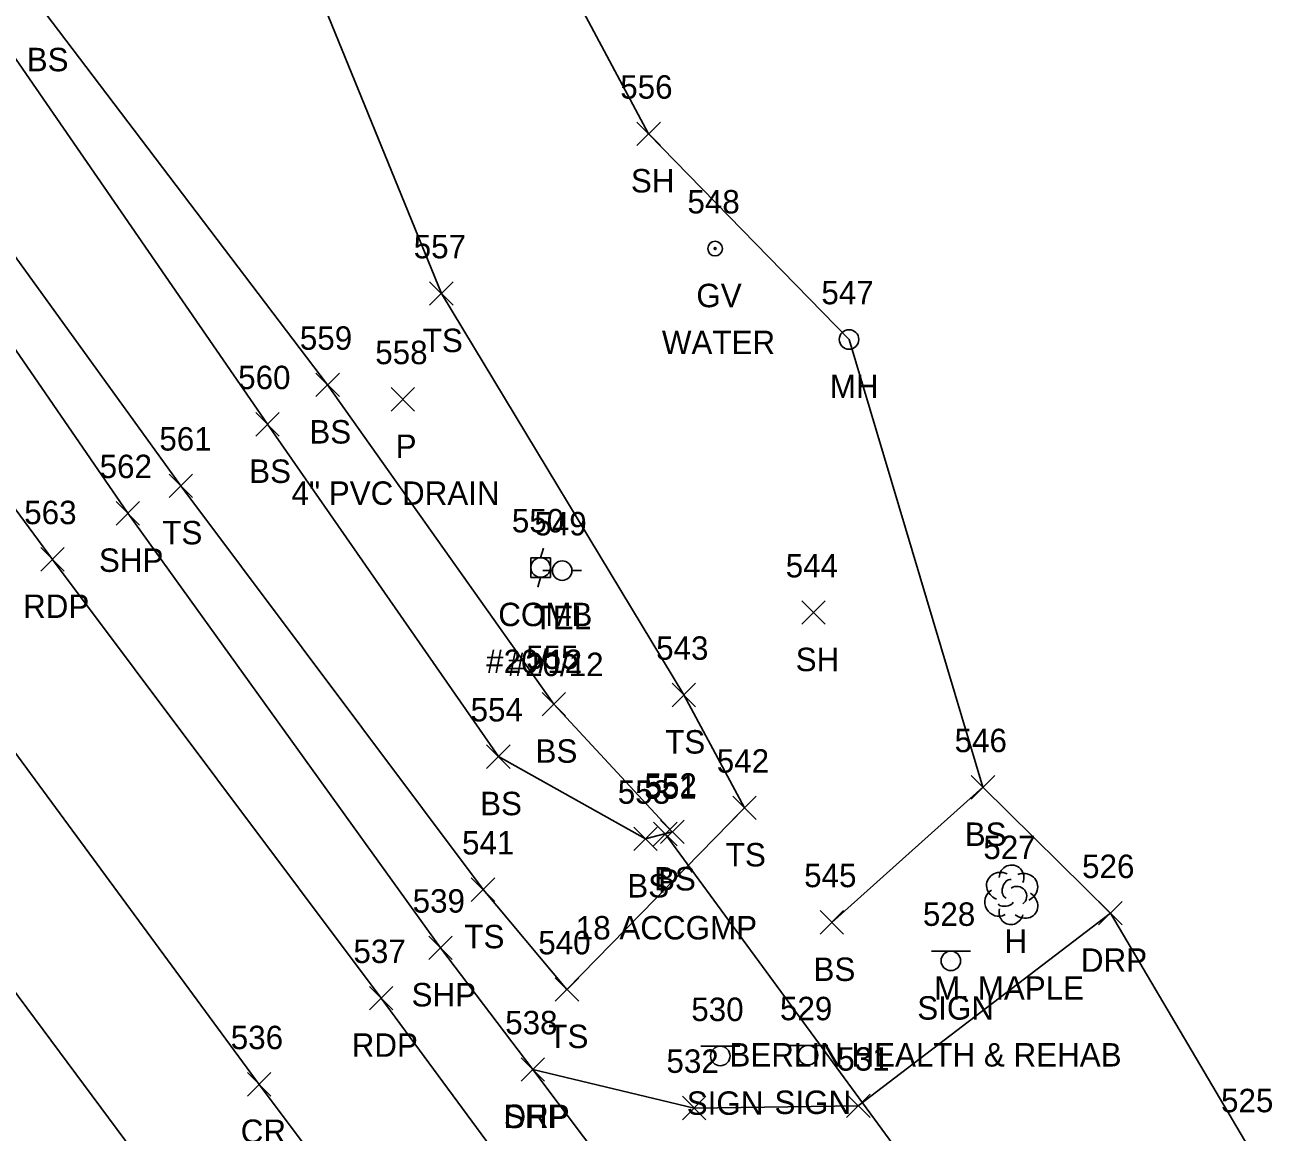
# Model space of a CAD drawing. Extents: x 1623612 to 1625808, y 621345 to 627748.
# Drawn here: x 1625147.1 to 1625253.4, y 625757.5 to 625852 of the extents above; entities that cross this region are included whole.
import ezdxf

# ---------------------------------------------------------------- set-up
doc = ezdxf.new("R2010")
doc.units = 0
for name, color, linetype in [('D_A', 7, 'Continuous'), ('D_C', 7, 'Continuous'), ('D_I', 7, 'Continuous'), ('D_TIC', 7, 'Continuous'), ('DCP', 7, 'Continuous'), ('L_A', 7, 'Continuous'), ('L_C', 7, 'Continuous'), ('L_I', 7, 'Continuous'), ('L_TIC', 7, 'Continuous'), ('LELB', 7, 'Continuous'), ('LSOGP', 7, 'Continuous'), ('LTD', 7, 'Continuous'), ('P_A', 7, 'Continuous'), ('P_I', 7, 'Continuous'), ('P_TIC', 7, 'Continuous'), ('PET', 7, 'Continuous'), ('PRC', 7, 'Continuous'), ('PSP', 7, 'Continuous'), ('R_A', 7, 'Continuous'), ('R_I', 7, 'Continuous'), ('R_TIC', 7, 'Continuous'), ('RDP', 7, 'Continuous'), ('S_A', 7, 'Continuous'), ('S_C', 7, 'Continuous'), ('S_I', 7, 'Continuous'), ('SSGN', 7, 'Continuous'), ('U_A', 7, 'Continuous'), ('U_C', 7, 'Continuous'), ('U_I', 7, 'Continuous'), ('UP', 7, 'Continuous'), ('UUMH', 7, 'Continuous'), ('UWV', 7, 'Continuous')]:
    doc.layers.add(name, color=color, linetype=linetype)

msp = doc.modelspace()

# ---------------------------------------------------------------- linework, layer by layer
at = {"layer": 'D_TIC'}
for points in [[(1625178.28, 625819.04), (1625180.28, 625821.04)], [(1625180.28, 625819.04), (1625178.28, 625821.04)], [(1625200.65, 625781.96), (1625202.65, 625783.96)], [(1625202.65, 625781.96), (1625200.65, 625783.96)]]:
    msp.add_lwpolyline(points, dxfattribs=at)
at = {"layer": 'DCP'}
msp.add_lwpolyline([(1625245.88, 625722.67), (1625201.65, 625782.96)], dxfattribs=at)
at = {"layer": 'L_TIC'}
for points in [[(1625199.23, 625841.69), (1625201.23, 625843.69)], [(1625201.23, 625841.69), (1625199.23, 625843.69)], [(1625181.56, 625828.07), (1625183.56, 625830.07)], [(1625183.56, 625828.07), (1625181.56, 625830.07)], [(1625171.86, 625820.27), (1625173.86, 625822.27)], [(1625173.86, 625820.27), (1625171.86, 625822.27)], [(1625166.73, 625816.91), (1625168.73, 625818.91)], [(1625168.73, 625816.91), (1625166.73, 625818.91)], [(1625159.35, 625811.67), (1625161.35, 625813.67)], [(1625161.35, 625811.67), (1625159.35, 625813.67)], [(1625213.28, 625800.85), (1625215.28, 625802.85)], [(1625215.28, 625800.85), (1625213.28, 625802.85)], [(1625202.23, 625793.82), (1625204.23, 625795.82)], [(1625204.23, 625793.82), (1625202.23, 625795.82)], [(1625191.15, 625793.04), (1625193.15, 625795.04)], [(1625193.15, 625793.04), (1625191.15, 625795.04)], [(1625186.42, 625788.56), (1625188.42, 625790.56)], [(1625188.42, 625788.56), (1625186.42, 625790.56)], [(1625227.74, 625785.94), (1625229.74, 625787.94)], [(1625229.74, 625785.94), (1625227.74, 625787.94)], [(1625207.4, 625784.19), (1625209.4, 625786.19)], [(1625209.4, 625784.19), (1625207.4, 625786.19)], [(1625201.25, 625782.14), (1625203.25, 625784.14)], [(1625203.25, 625782.14), (1625201.25, 625784.14)], [(1625201.25, 625782.14), (1625203.25, 625784.14)], [(1625203.25, 625782.14), (1625201.25, 625784.14)], [(1625198.96, 625781.54), (1625200.96, 625783.54)], [(1625200.96, 625781.54), (1625198.96, 625783.54)], [(1625185.11, 625777.21), (1625187.11, 625779.21)], [(1625187.11, 625777.21), (1625185.11, 625779.21)], [(1625214.85, 625774.42), (1625216.85, 625776.42)], [(1625216.85, 625774.42), (1625214.85, 625776.42)], [(1625192.27, 625768.69), (1625194.27, 625770.69)], [(1625194.27, 625768.69), (1625192.27, 625770.69)], [(1625192.27, 625768.69), (1625194.27, 625770.69)], [(1625194.27, 625768.69), (1625192.27, 625770.69)]]:
    msp.add_lwpolyline(points, dxfattribs=at)
at = {"layer": 'LELB'}
for points in [[(1625193.27, 625769.69), (1625186.11, 625778.21), (1625160.35, 625812.67), (1625137, 625844.95), (1625111.86, 625879.08), (1625088.56, 625911.82), (1625060.85, 625950.33), (1625047.71, 625975.33), (1625052.42, 625981.17), (1625063.04, 625985.99), (1625075.2, 625984.93)], [(1625202.25, 625783.14), (1625192.15, 625794.04), (1625172.86, 625821.27), (1625148.76, 625853.03), (1625129.81, 625889.7), (1625106.12, 625924.37), (1625076.98, 625959.83), (1625059.94, 625976.74), (1625075.25, 625983.87), (1625065.59, 625984.43), (1625057.82, 625982.11), (1625054.71, 625979.94), (1625053.86, 625979.67), (1625052.39, 625978.83), (1625055.43, 625973.35)], [(1625193.27, 625769.69), (1625208.4, 625785.19), (1625203.23, 625794.82), (1625182.56, 625829.07), (1625166.96, 625867.34), (1625136.3, 625894.35), (1625109.95, 625927.26), (1625080.09, 625962.16), (1625065.97, 625974.83)], [(1625202.25, 625783.14), (1625199.96, 625782.54), (1625187.42, 625789.56), (1625167.73, 625817.91), (1625145.11, 625850.78), (1625123.78, 625887.07), (1625100.8, 625920.19), (1625070.14, 625955.57), (1625055.43, 625973.35)], [(1625215.85, 625775.42), (1625228.74, 625786.94)]]:
    msp.add_lwpolyline(points, dxfattribs=at)
at = {"layer": 'LSOGP'}
msp.add_lwpolyline([(1625177.41, 625667.26), (1625189.53, 625679.71), (1625192.39, 625681.17), (1625195.6, 625685.45), (1625197.89, 625687.83), (1625203.84, 625692.06), (1625213.58, 625698.73), (1625223.77, 625705.98), (1625229.23, 625710.23), (1625234.72, 625713.62), (1625246.05, 625722.49), (1625240.17, 625734.73), (1625245.59, 625751.15), (1625251.4, 625756.22), (1625239.6, 625776.2), (1625228.74, 625786.94), (1625217.32, 625825.15), (1625200.23, 625842.69), (1625180.7, 625879.29)], dxfattribs=at)
at = {"layer": 'LTD'}
msp.add_line((1625231.14, 625777.82), (1625231.14, 625777.82), dxfattribs=at)
msp.add_line((1625231.14, 625777.82), (1625231.14, 625777.82), dxfattribs=at)
msp.add_arc((1625231.18, 625779.26), 1.05, 335.5272, 180.9563, dxfattribs=at)
for centre, major_axis, ratio, start_param, end_param in [((1625230.34, 625778.49), (1.21, -0.51), 0.895232, 1.570796, 4.712389), ((1625230.93, 625778.28), (-0.208, -0.792), 0.645439, 3.141593, 6.283185), ((1625232.18, 625778.41), (-1.14, -0.48), 0.949671, 1.570796, 4.712389), ((1625230.05, 625777.12), (0.58, -1.04), 0.959034, 3.141593, 6.283185), ((1625231.64, 625777.66), (-0.5, 0.667), 0.989748, 3.141593, 6.283185), ((1625232.14, 625776.99), (-1.09, 0.79), 0.841452, 1.570796, 4.712389), ((1625230.68, 625777.07), (-0.625, -0.083), 0.423636, 0, 3.141593), ((1625231.14, 625776.32), (0.26, 1.06), 0.942809, 1.570796, 4.712389)]:
    msp.add_ellipse(centre, major_axis=major_axis, ratio=ratio, start_param=start_param, end_param=end_param, dxfattribs=at)
at = {"layer": 'P_TIC'}
for points in [[(1625154.83, 625809.32), (1625156.83, 625811.32)], [(1625156.83, 625809.32), (1625154.83, 625811.32)], [(1625148.4, 625805.39), (1625150.4, 625807.39)], [(1625150.4, 625805.39), (1625148.4, 625807.39)], [(1625181.48, 625772.25), (1625183.48, 625774.25)], [(1625183.48, 625772.25), (1625181.48, 625774.25)], [(1625176.42, 625767.95), (1625178.42, 625769.95)], [(1625178.42, 625767.95), (1625176.42, 625769.95)], [(1625189.36, 625761.87), (1625191.36, 625763.87)], [(1625191.36, 625761.87), (1625189.36, 625763.87)], [(1625166.02, 625760.6), (1625168.02, 625762.6)], [(1625168.02, 625760.6), (1625166.02, 625762.6)]]:
    msp.add_lwpolyline(points, dxfattribs=at)
at = {"layer": 'PET'}
for points in [[(1625223.77, 625705.98), (1625197.34, 625741.92), (1625177.42, 625768.95), (1625149.4, 625806.39), (1625126.15, 625837.91), (1625100.61, 625872.87), (1625078.39, 625904.23), (1625050.83, 625943.53), (1625026.61, 625979.68), (1625001.56, 626017.54), (1624975.55, 626056.33), (1624956.14, 626085.5), (1624926, 626129.47), (1624907.51, 626155.92), (1624881.56, 626192.36), (1624859.36, 626223.09), (1624835.81, 626254.93), (1624815.05, 626283.37), (1624795.69, 626312.41), (1624789.97, 626324.03), (1624786.26, 626337.17), (1624785.07, 626353.04), (1624787.66, 626371.25), (1624792.4, 626386.87)], [(1625203.84, 625692.06), (1625178.56, 625725.93), (1625159.1, 625752.13), (1625138.75, 625779.51), (1625115.85, 625810.21), (1625086.53, 625849.64), (1625062.28, 625882.29), (1625040.04, 625911.41), (1625011.87, 625940.67), (1624992.38, 625961.15), (1624963.94, 625995.04), (1624945.44, 626018.77), (1624918.36, 626053.4), (1624893.3, 626084.98), (1624858.44, 626129.32)]]:
    msp.add_lwpolyline(points, dxfattribs=at)
at = {"layer": 'PRC'}
msp.add_lwpolyline([(1625213.58, 625698.73), (1625187.25, 625734.61), (1625167.02, 625761.6), (1625139.37, 625799.19), (1625115.73, 625830.47), (1625089.34, 625866.2), (1625066.75, 625896.39), (1625037.44, 625935.12), (1625012.58, 625969.02), (1624983.87, 626006.31), (1624957.44, 626043.36), (1624936.34, 626072.24), (1624905.82, 626116.16), (1624884.45, 626141.57), (1624859.03, 626175.57)], dxfattribs=at)
at = {"layer": 'PSP'}
msp.add_lwpolyline([(1625229.23, 625710.23), (1625203.41, 625745.51), (1625190.36, 625762.87), (1625182.48, 625773.25), (1625155.83, 625810.32), (1625133.5, 625842.77), (1625108.2, 625877.47), (1625085.19, 625909.84), (1625057.82, 625948.13), (1625042.32, 625969.75), (1625027.64, 625990.04), (1625006.51, 626020.44), (1624979.39, 626058.85), (1624958.59, 626087.14), (1624930.55, 626127.2)], dxfattribs=at)
at = {"layer": 'R_TIC'}
for points in [[(1625238.6, 625775.2), (1625240.6, 625777.2)], [(1625240.6, 625775.2), (1625238.6, 625777.2)], [(1625189.36, 625761.87), (1625191.36, 625763.87)], [(1625191.36, 625761.87), (1625189.36, 625763.87)], [(1625217.11, 625758.77), (1625219.11, 625760.77)], [(1625219.11, 625758.77), (1625217.11, 625760.77)], [(1625203.11, 625758.58), (1625205.11, 625760.58)], [(1625205.11, 625758.58), (1625203.11, 625760.58)]]:
    msp.add_lwpolyline(points, dxfattribs=at)
at = {"layer": 'RDP'}
msp.add_lwpolyline([(1625239.6, 625776.2), (1625218.11, 625759.77), (1625204.11, 625759.58), (1625190.36, 625762.87)], dxfattribs=at)
at = {"layer": 'SSGN'}
for p, q in [((1625224.35, 625772.97), (1625227.69, 625772.97)), ((1625226, 625772.14), (1625226, 625772.14)), ((1625204.69, 625764.86), (1625208.02, 625764.86)), ((1625206.34, 625764.02), (1625206.34, 625764.02)), ((1625212.17, 625764.92), (1625215.5, 625764.92)), ((1625213.82, 625764.09), (1625213.82, 625764.09))]:
    msp.add_line(p, q, dxfattribs=at)
for centre in [(1625226, 625772.14), (1625206.34, 625764.02), (1625213.82, 625764.09)]:
    msp.add_circle(centre, 0.833, dxfattribs=at)
at = {"layer": 'UP'}
for p, q in [((1625190.19, 625804.85), (1625190.19, 625806.52)), ((1625190.19, 625806.52), (1625191.85, 625806.52)), ((1625191.27, 625807.35), (1625191.02, 625806.52)), ((1625191.85, 625806.52), (1625191.85, 625804.85)), ((1625191.02, 625805.69), (1625191.02, 625805.69)), ((1625191.2, 625805.43), (1625192.02, 625805.43)), ((1625192.86, 625805.43), (1625192.86, 625805.43)), ((1625194.52, 625805.43), (1625193.69, 625805.43)), ((1625193.69, 625805.43), (1625193.69, 625805.43)), ((1625194.52, 625805.43), (1625194.52, 625805.43)), ((1625191.85, 625804.85), (1625190.19, 625804.85)), ((1625190.77, 625804.02), (1625191.02, 625804.85))]:
    msp.add_line(p, q, dxfattribs=at)
for centre in [(1625191.02, 625805.69), (1625192.86, 625805.43)]:
    msp.add_circle(centre, 0.833, dxfattribs=at)
at = {"layer": 'UUMH'}
for p, q in [((1625217.32, 625825.15), (1625217.32, 625825.15)), ((1625218.15, 625825.15), (1625218.15, 625825.15))]:
    msp.add_line(p, q, dxfattribs=at)
msp.add_circle((1625217.32, 625825.15), 0.833, dxfattribs=at)
at = {"layer": 'UWV'}
for radius in [0.625, 0.0833]:
    msp.add_circle((1625205.9, 625832.9), radius, dxfattribs=at)

# ---------------------------------------------------------------- texts
at = {"layer": 'D_A'}
for p in [(1625178.66, 625815.04), (1625201.03, 625777.96)]:
    msp.add_text('P', height=2, dxfattribs=at).set_placement(p)
at = {"layer": 'D_C'}
for s, p in [('4" PVC DRAIN', (1625169.78, 625811.04)), ('18 ACCGMP', (1625194.02, 625773.96))]:
    msp.add_text(s, height=2, dxfattribs=at).set_placement(p)
at = {"layer": 'D_I'}
for s, p in [('558', (1625176.92, 625823.04)), ('551', (1625199.86, 625785.96))]:
    msp.add_text(s, height=2, dxfattribs=at).set_placement(p)
at = {"layer": 'L_A'}
for s, p in [('BS', (1625147.2, 625848.03)), ('SH', (1625198.72, 625837.69)), ('TS', (1625180.97, 625824.07)), ('BS', (1625171.3, 625816.27)), ('BS', (1625166.17, 625812.91)), ('TS', (1625158.76, 625807.67)), ('SH', (1625212.77, 625796.85)), ('TS', (1625201.64, 625789.82)), ('BS', (1625190.59, 625789.04)), ('BS', (1625185.86, 625784.56)), ('BS', (1625227.18, 625781.94)), ('TS', (1625206.81, 625780.19)), ('BS', (1625200.69, 625778.14)), ('BS', (1625200.69, 625778.14)), ('BS', (1625198.41, 625777.54)), ('TS', (1625184.52, 625773.21)), ('H', (1625230.57, 625772.82)), ('BS', (1625214.29, 625770.42)), ('TS', (1625191.68, 625764.69)), ('TS', (1625191.68, 625764.69))]:
    msp.add_text(s, height=2, dxfattribs=at).set_placement(p)
at = {"layer": 'L_C'}
msp.add_text('M. MAPLE', height=2, dxfattribs=at).set_placement((1625224.58, 625768.82))
at = {"layer": 'L_I'}
for s, p in [('556', (1625197.81, 625845.69)), ('557', (1625180.2, 625832.07)), ('559', (1625170.49, 625824.27)), ('560', (1625165.23, 625820.91)), ('561', (1625158.51, 625815.67)), ('544', (1625211.92, 625804.85)), ('555', (1625189.79, 625797.04)), ('543', (1625200.87, 625797.82)), ('554', (1625185.05, 625792.56)), ('546', (1625226.32, 625789.94)), ('542', (1625206.04, 625788.19)), ('553', (1625197.6, 625785.54)), ('552', (1625199.88, 625786.14)), ('552', (1625199.88, 625786.14)), ('541', (1625184.32, 625781.21)), ('527', (1625228.77, 625780.82)), ('545', (1625213.49, 625778.42)), ('540', (1625190.82, 625772.69)), ('540', (1625190.82, 625772.69))]:
    msp.add_text(s, height=2, dxfattribs=at).set_placement(p)
at = {"layer": 'P_A'}
for s, p in [('SHP', (1625153.36, 625805.32)), ('RDP', (1625146.89, 625801.39)), ('SHP', (1625180.02, 625768.25)), ('RDP', (1625174.91, 625763.95)), ('SHP', (1625187.89, 625757.87)), ('CR', (1625165.45, 625756.6))]:
    msp.add_text(s, height=2, dxfattribs=at).set_placement(p)
at = {"layer": 'P_I'}
for s, p in [('562', (1625153.42, 625813.32)), ('563', (1625146.99, 625809.39)), ('539', (1625180.11, 625776.25)), ('537', (1625175.06, 625771.95)), ('538', (1625188, 625765.87)), ('536', (1625164.6, 625764.6))]:
    msp.add_text(s, height=2, dxfattribs=at).set_placement(p)
at = {"layer": 'R_A'}
for p in [(1625237.09, 625771.2), (1625187.85, 625757.87)]:
    msp.add_text('DRP', height=2, dxfattribs=at).set_placement(p)
at = {"layer": 'R_I'}
for s, p in [('526', (1625237.19, 625779.2)), ('538', (1625188, 625765.87)), ('532', (1625201.75, 625762.58)), ('531', (1625216.32, 625762.77)), ('525', (1625249.04, 625759.22))]:
    msp.add_text(s, height=2, dxfattribs=at).set_placement(p)
at = {"layer": 'S_A'}
for p in [(1625223.14, 625767.12), (1625203.48, 625759), (1625210.96, 625759.07)]:
    msp.add_text('SIGN', height=2, dxfattribs=at).set_placement(p)
at = {"layer": 'S_C'}
msp.add_text('BERLIN HEALTH & REHAB', height=2, dxfattribs=at).set_placement((1625207.12, 625763.12))
at = {"layer": 'S_I'}
for s, p in [('528', (1625223.62, 625775.12)), ('530', (1625203.87, 625767)), ('529', (1625211.43, 625767.07))]:
    msp.add_text(s, height=2, dxfattribs=at).set_placement(p)
at = {"layer": 'U_A'}
for s, p in [('GV', (1625204.3, 625827.9)), ('MH', (1625215.68, 625820.15)), ('COMB', (1625187.41, 625800.69)), ('TEL', (1625190.42, 625800.43))]:
    msp.add_text(s, height=2, dxfattribs=at).set_placement(p)
at = {"layer": 'U_C'}
for s, p in [('WATER', (1625201.36, 625823.9)), ('#20/12', (1625186.38, 625796.69)), ('#20/12', (1625188.21, 625796.43))]:
    msp.add_text(s, height=2, dxfattribs=at).set_placement(p)
at = {"layer": 'U_I'}
for s, p in [('548', (1625203.54, 625835.9)), ('547', (1625214.96, 625828.15)), ('550', (1625188.57, 625808.69)), ('549', (1625190.49, 625808.43))]:
    msp.add_text(s, height=2, dxfattribs=at).set_placement(p)

doc.saveas('drawing.dxf')
